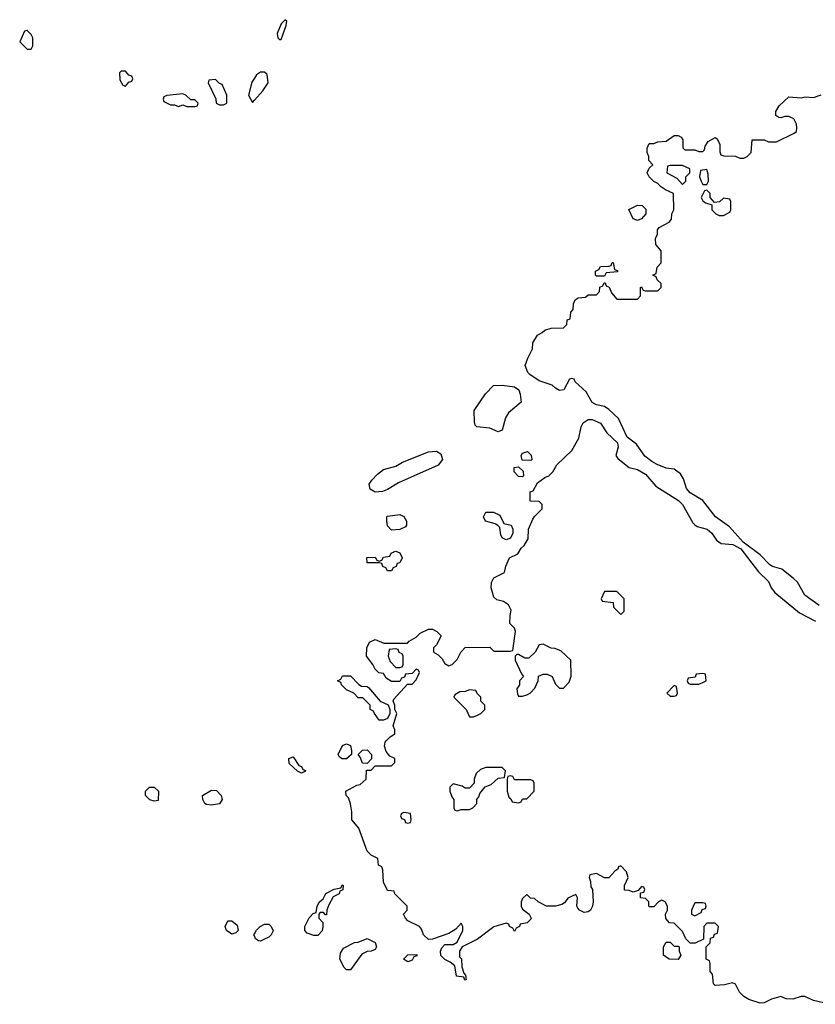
# Model space of a CAD drawing. Header units: inches. Extents: x 2380053 to 2584298, y 380219 to 546618.
# Tile 771 of 788: x 2488854 to 2492739, y 503910 to 508718. Entities that reach past the tile are written whole.
import ezdxf

# ---------------------------------------------------------------- set-up
doc = ezdxf.new("R2010")
doc.units = ezdxf.units.IN
doc.header["$MEASUREMENT"] = 0
doc.layers.add('C4580', color=7, linetype='Continuous')
doc.layers.add('C4590', color=7, linetype='Continuous')

msp = doc.modelspace()

# ---------------------------------------------------------------- linework, layer by layer
at = {"layer": 'C4580', "color": 2}
for points, elevation in [([(2488890, 508666), (2488878, 508662), (2488854, 508610), (2488890, 508574), (2488910, 508574), (2488918, 508590), (2488918, 508630), (2488910, 508646)], 54), ([(2489370, 508466), (2489350, 508466), (2489342, 508458), (2489343.6, 508423.6), (2489358, 508398), (2489370, 508394), (2489387.3, 508412.7), (2489402, 508418), (2489406, 508430), (2489402, 508442), (2489387.3, 508447.3)], 54), ([(2489810, 508426), (2489778, 508422), (2489774, 508410), (2489811.6, 508331.6), (2489814, 508310), (2489830, 508302), (2489850, 508302), (2489866, 508310), (2489866, 508350), (2489842, 508402), (2489830, 508406)], 54), ([(2489650, 508355.3), (2489572.7, 508347.3), (2489558, 508342), (2489554, 508330), (2489558, 508318), (2489590, 508302), (2489610, 508302), (2489630, 508294), (2489650, 508302), (2489670, 508294), (2489710, 508294), (2489722, 508298), (2489726, 508310), (2489710, 508326), (2489690, 508326), (2489666, 508350)], 54), ([(2489510, 504902), (2489490, 504908.7), (2489468.7, 504930), (2489468.7, 504950), (2489488, 504970), (2489511, 504971), (2489531.3, 504951.3), (2489530, 504906)], 50), ([(2489790, 504882), (2489765.6, 504885.6), (2489758, 504890), (2489748, 504910), (2489746, 504930), (2489790, 504956), (2489814.4, 504954.4), (2489838, 504930), (2489842, 504910), (2489830, 504888.7)], 50), ([(2489890, 504253.2), (2489864.5, 504270), (2489858, 504290), (2489870, 504318), (2489890, 504318), (2489916.3, 504296.3), (2489921, 504270), (2489910, 504259)], 50)]:
    msp.add_lwpolyline(points, close=True, dxfattribs=dict(at, elevation=elevation))
for points, elevation in [([(2490000, 508432.5), (2489987.5, 508412.5), (2489971.3, 508350), (2489990, 508314), (2490000, 508324.8)], 54), ([(2490000, 504245), (2489998, 504250), (2490000, 504253.7)], 50)]:
    msp.add_lwpolyline(points, dxfattribs=dict(at, elevation=elevation))
at = {"layer": 'C4590', "color": 2}
for points, elevation in [([(2490150, 508718), (2490130, 508698), (2490112, 508650), (2490114, 508630), (2490122, 508622), (2490130, 508622), (2490155.3, 508690), (2490158, 508710)], 54), ([(2492090, 508006), (2492030, 508006), (2492018, 508002), (2492014, 507970), (2492063.6, 507943.6), (2492090, 507914), (2492106, 507930), (2492106, 507950), (2492126, 507970), (2492126, 507990)], 50), ([(2492210, 507986), (2492178, 507982), (2492174, 507950), (2492182, 507930), (2492190, 507914), (2492210, 507914), (2492218, 507930), (2492216.4, 507963.6)], 50), ([(2492210, 507886), (2492198, 507882), (2492182, 507850), (2492190, 507834), (2492203.6, 507823.6), (2492234, 507814), (2492234, 507790), (2492254, 507770), (2492270, 507762), (2492290, 507762), (2492322, 507778), (2492326, 507790), (2492326, 507830), (2492322, 507842), (2492290, 507846), (2492271.6, 507828.4), (2492246, 507826), (2492226, 507850), (2492226, 507870)], 50), ([(2491870, 507738), (2491850, 507746), (2491829.1, 507790.9), (2491870, 507812), (2491894, 507810), (2491912, 507792), (2491912, 507770), (2491890, 507746)], 50), ([(2491670, 507466), (2491666, 507470), (2491666, 507490), (2491682, 507498), (2491690, 507512), (2491730, 507514), (2491742, 507518), (2491747.3, 507532.7), (2491752.7, 507532.7), (2491758, 507498), (2491772.7, 507492.7), (2491772.7, 507487.3), (2491718, 507482), (2491710, 507466)], 50), ([(2491190, 506705.6), (2491150, 506722.9), (2491086, 506730), (2491078, 506738), (2491074.6, 506754.6), (2491074, 506810), (2491129, 506891), (2491168.4, 506931.6), (2491210, 506934), (2491270, 506926), (2491291.3, 506910), (2491298, 506890), (2491302, 506850), (2491241.4, 506798.6), (2491226, 506774), (2491210, 506714)], 50), ([(2490590, 506411.6), (2490565.4, 506425.4), (2490560.9, 506450), (2490573.2, 506470), (2490601.2, 506498.8), (2490630, 506521), (2490690, 506538), (2490722.7, 506557.3), (2490850, 506607.3), (2490890, 506610.8), (2490910, 506598.8), (2490918, 506570), (2490897, 506543), (2490703.4, 506456.6), (2490650, 506424.5), (2490625.5, 506414.5)], 50), ([(2491350, 506566), (2491307.3, 506567.3), (2491302, 506590), (2491310, 506602), (2491334, 506610), (2491351.1, 506591.1), (2491354, 506570)], 50), ([(2491310, 506486), (2491290, 506488), (2491268, 506510), (2491268.9, 506531.1), (2491290, 506534), (2491312.7, 506512.7), (2491314, 506490)], 50), ([(2490670, 506226), (2490650, 506246), (2490646, 506270), (2490646, 506290), (2490650, 506294), (2490710, 506302), (2490730, 506292), (2490742, 506270), (2490742, 506250), (2490738, 506242), (2490710, 506228)], 50), ([(2491230, 506178), (2491210, 506188), (2491203.1, 506203.1), (2491198, 506238), (2491188.4, 506248.4), (2491176.4, 506256.4), (2491128.9, 506268.9), (2491118, 506290), (2491130, 506314), (2491167.3, 506312.7), (2491198, 506298), (2491218, 506258), (2491254, 506250), (2491262, 506230), (2491262, 506210), (2491250, 506186)], 50), ([(2490650, 506026), (2490642, 506042), (2490627.3, 506047.3), (2490622, 506062), (2490610, 506066), (2490550, 506066), (2490548.4, 506091.6), (2490590, 506094), (2490598, 506078), (2490610, 506074), (2490622, 506078), (2490630, 506094), (2490662, 506098), (2490667.3, 506112.7), (2490680.4, 506119.6), (2490690, 506122), (2490710, 506114), (2490722, 506090), (2490710, 506066), (2490698, 506062), (2490692.7, 506047.3), (2490678, 506042), (2490670, 506026)], 50), ([(2491770, 505926), (2491710, 505926), (2491694, 505890), (2491698, 505878), (2491752.7, 505872.7), (2491754, 505850), (2491790, 505814), (2491806, 505830), (2491806, 505890)], 50), ([(2491410, 505668), (2491390, 505666), (2491371.1, 505628.9), (2491339.6, 505600.4), (2491320.4, 505600.4), (2491290, 505618), (2491282, 505618), (2491274, 505610), (2491274, 505590), (2491303.6, 505523.6), (2491314, 505510), (2491294, 505490), (2491294, 505470), (2491282, 505450), (2491285.4, 505425.4), (2491290, 505414), (2491310, 505414), (2491330, 505422), (2491346, 505430), (2491370, 505454), (2491386, 505490), (2491387.3, 505512.7), (2491410, 505522), (2491430, 505522), (2491454, 505510), (2491470, 505474), (2491490, 505454), (2491510, 505454), (2491536.4, 505483.6), (2491547.3, 505512.7), (2491546, 505590), (2491496.4, 505636.4), (2491467.3, 505647.3), (2491448.4, 505648.4)], 50), ([(2490690, 505646), (2490658, 505642), (2490654, 505610), (2490663.6, 505583.6), (2490690, 505554), (2490710, 505554), (2490722, 505558), (2490726, 505570), (2490726, 505610), (2490722, 505622), (2490707.3, 505627.3), (2490702, 505642)], 50), ([(2490610, 505298), (2490586, 505330), (2490582, 505342), (2490566, 505350), (2490566, 505370), (2490530, 505406), (2490507.3, 505407.3), (2490486, 505430), (2490450, 505446), (2490426, 505470), (2490422, 505482), (2490406, 505490), (2490422, 505498), (2490430, 505514), (2490470, 505514), (2490510, 505472), (2490523.6, 505463.6), (2490550, 505462), (2490556.9, 505456.9), (2490614, 505390), (2490652.7, 505372.7), (2490662, 505350), (2490662, 505330), (2490650, 505306), (2490630, 505298)], 50), ([(2492190, 505526), (2492158, 505522), (2492152.7, 505507.3), (2492118, 505502), (2492114, 505490), (2492118, 505478), (2492130, 505474), (2492170, 505474), (2492190, 505482), (2492206, 505490), (2492202, 505522)], 50), ([(2492050, 505466), (2492014, 505430), (2492030, 505414), (2492050, 505414), (2492062, 505418), (2492066, 505430), (2492062, 505462)], 50), ([(2491050, 505446), (2491030, 505438), (2491003.6, 505436.4), (2490978, 505422), (2490974, 505410), (2491034, 505350), (2491050, 505314), (2491070, 505314), (2491090, 505322), (2491106, 505330), (2491126, 505350), (2491126, 505370), (2491106, 505390), (2491106, 505410), (2491087.3, 505427.3), (2491082, 505442)], 50), ([(2490450, 505108), (2490428.4, 505108.4), (2490416.4, 505116.4), (2490408.7, 505130), (2490430, 505174), (2490450, 505182), (2490470, 505174), (2490474, 505150), (2490474, 505130)], 50), ([(2490550, 505086), (2490527.3, 505087.3), (2490516.4, 505116.4), (2490506, 505130), (2490528.4, 505151.6), (2490550, 505152), (2490572, 505130), (2490572, 505108)], 50), ([(2490230, 505038), (2490210, 505048), (2490170, 505086), (2490168, 505110), (2490190, 505118), (2490216.9, 505076.9), (2490230, 505071), (2490236.9, 505056.9), (2490250, 505051), (2490250, 505048)], 50), ([(2491210, 505066), (2491130, 505066), (2491103.6, 505056.4), (2491083.6, 505036.4), (2491074, 505010), (2491074, 504990), (2491050, 504966), (2491030, 504966), (2491014.6, 504974.6), (2490970, 504986), (2490954, 504970), (2490954, 504950), (2490963.6, 504923.6), (2490974, 504910), (2490974, 504870), (2490978, 504858), (2490990, 504854), (2491010, 504862), (2491050, 504862), (2491066, 504870), (2491086, 504890), (2491086, 504910), (2491096.4, 504923.6), (2491100.4, 504939.6), (2491127.3, 504972.7), (2491156.4, 504983.6), (2491190, 505014), (2491222, 505018), (2491226, 505050)], 50), ([(2491250, 505026), (2491238, 505022), (2491234, 505010), (2491234, 504950), (2491242, 504922), (2491252.7, 504912.7), (2491258, 504898), (2491290, 504894), (2491302, 504898), (2491310, 504914), (2491330, 504914), (2491366, 504950), (2491366, 504990), (2491362, 505002), (2491350, 505006), (2491270, 505006), (2491262, 505022)], 50), ([(2490730, 504846), (2490718, 504842), (2490714, 504830), (2490718, 504818), (2490732.7, 504812.7), (2490738, 504798), (2490750, 504794), (2490762, 504798), (2490766, 504810), (2490762, 504842)], 50), ([(2490347.3, 504347.3), (2490338, 504358), (2490322, 504358), (2490314, 504350), (2490314, 504330), (2490334, 504310), (2490334, 504290), (2490331.6, 504268.4), (2490310, 504246), (2490290, 504246), (2490258, 504258), (2490246, 504270), (2490246, 504290), (2490267.3, 504332.7), (2490287.3, 504352.7), (2490302, 504358), (2490306, 504390), (2490318, 504410), (2490335.3, 504424.7), (2490348.9, 504451.1), (2490390, 504472), (2490422, 504478), (2490430, 504494), (2490434, 504490), (2490431.6, 504468.4), (2490418, 504462), (2490414, 504450), (2490384.7, 504435.3), (2490363.6, 504396.4), (2490354, 504370), (2490352.7, 504347.3)], 50), ([(2492190, 504406), (2492150, 504406), (2492134, 504370), (2492134, 504350), (2492150, 504342), (2492182, 504358), (2492187.3, 504372.7), (2492202, 504378), (2492206, 504390), (2492202, 504402)], 50), ([(2490450, 504078), (2490438, 504090), (2490418, 504130), (2490420.4, 504159.6), (2490435.3, 504184.7), (2490488.4, 504211.6), (2490507.3, 504212.7), (2490550, 504232), (2490590, 504211.3), (2490596, 504190), (2490590, 504178), (2490570, 504168.7), (2490550, 504168), (2490524.7, 504155.3), (2490470, 504078)], 50), ([(2492050, 504194), (2492070, 504194), (2492074, 504190), (2492074, 504170), (2492082, 504150), (2492070, 504128), (2492026, 504130), (2491998, 504150), (2491998, 504190), (2492010, 504214), (2492030, 504214)], 50), ([(2490750, 504118), (2490728.7, 504130), (2490750, 504152), (2490792.7, 504152.7), (2490792.7, 504147.3), (2490778, 504142), (2490770, 504126)], 50)]:
    msp.add_lwpolyline(points, close=True, dxfattribs=dict(at, elevation=elevation))
for points, elevation in [([(2490000, 508324.8), (2490042, 508370), (2490068, 508410), (2490062, 508450), (2490050, 508462), (2490030, 508462), (2490010, 508448.7), (2490000, 508432.5)], 54), ([(2492758, 505858), (2492688.4, 505908.5), (2492651.5, 505971.5), (2492631.5, 505991.5), (2492574.9, 506034.9), (2492530, 506047.6), (2492516.6, 506056.6), (2492470, 506105.6), (2492387.5, 506167.5), (2492320.8, 506240.8), (2492252.3, 506290), (2492190, 506369.4), (2492128.2, 506408.2), (2492110, 506429.3), (2492095.5, 506475.5), (2492080.9, 506500.9), (2492050, 506522.7), (2492010, 506527.6), (2491966.6, 506546.6), (2491940.3, 506560.3), (2491906.5, 506586.5), (2491865.7, 506645.7), (2491819.7, 506679.7), (2491777.2, 506770), (2491730, 506815.3), (2491709.3, 506829.3), (2491670, 506837.2), (2491650, 506849.4), (2491620.2, 506900.2), (2491566, 506950), (2491562, 506962), (2491550, 506966), (2491538, 506962), (2491511.3, 506910), (2491490, 506908), (2491470, 506918), (2491453.6, 506933.6), (2491390, 506955.3), (2491344.7, 506984.7), (2491334.6, 506994.6), (2491322, 507030), (2491334.6, 507065.4), (2491358, 507110), (2491360.4, 507139.6), (2491382, 507178), (2491406, 507190), (2491418, 507202), (2491448.4, 507211.6), (2491510, 507214), (2491526, 507230), (2491527.3, 507252.7), (2491542, 507258), (2491546, 507290), (2491556.4, 507303.6), (2491558, 507330), (2491566, 507350), (2491580.4, 507359.6), (2491616.4, 507363.6), (2491630, 507374), (2491670, 507374), (2491686, 507390), (2491687.3, 507412.7), (2491702, 507418), (2491707.3, 507432.7), (2491712.7, 507432.7), (2491718, 507418), (2491732.7, 507412.7), (2491743.6, 507383.6), (2491770, 507354), (2491870, 507354), (2491886, 507370), (2491886, 507410), (2491890, 507414), (2491898, 507398), (2491910, 507394), (2491970, 507394), (2491986, 507410), (2491986, 507430), (2491967.3, 507447.3), (2491962, 507462), (2491946, 507470), (2491962, 507478), (2491966, 507510), (2491986, 507530), (2491986, 507590), (2491960.4, 507620.4), (2491958, 507650), (2491968, 507670), (2491968.4, 507691.6), (2491976.4, 507703.6), (2492026, 507730), (2492036.4, 507743.6), (2492038, 507770), (2492048, 507790), (2492046, 507870), (2492007.3, 507887.3), (2491983.1, 507903.1), (2491970, 507918), (2491950, 507928), (2491928, 507950), (2491918, 507970), (2491927.3, 507992.7), (2491946, 508010), (2491926, 508030), (2491926, 508050), (2491918, 508070), (2491918, 508090), (2491927.3, 508112.7), (2491950, 508114), (2491970, 508122), (2492010, 508124.7), (2492050, 508152), (2492070, 508152), (2492083.6, 508143.6), (2492091.6, 508131.6), (2492092.7, 508092.7), (2492102, 508082), (2492150, 508082), (2492170, 508074), (2492190, 508074), (2492198, 508082), (2492200.4, 508099.6), (2492216.4, 508123.6), (2492250, 508142), (2492258, 508138), (2492272, 508110), (2492272.7, 508072.7), (2492278, 508058), (2492292.7, 508052.7), (2492350, 508052), (2492370, 508042), (2492390, 508042), (2492406, 508050), (2492426, 508070), (2492430, 508132), (2492490, 508132), (2492510, 508122), (2492550, 508122), (2492636.4, 508163.6), (2492647.3, 508172.7), (2492648, 508190), (2492647.3, 508207.3), (2492634.6, 508234.6), (2492610, 508246), (2492590, 508246), (2492570, 508238), (2492560.4, 508240.4), (2492546, 508250), (2492546, 508270), (2492563.1, 508296.9), (2492610, 508342), (2492670, 508336), (2492690, 508341), (2492730, 508338), (2492768.4, 508351.6)], 50), ([(2492806, 503910), (2492730, 503929), (2492688.4, 503948.4), (2492670, 503948.7), (2492630, 503935.3), (2492596.4, 503936.4), (2492570, 503948), (2492525.4, 503934.6), (2492490, 503918), (2492470, 503915.3), (2492413.6, 503933.6), (2492390, 503948.7), (2492369.4, 503969.4), (2492350, 504008), (2492335.3, 504015.3), (2492295.3, 504004.7), (2492250, 504002), (2492242, 504010), (2492236.4, 504056.4), (2492226, 504070), (2492226, 504110), (2492222, 504122), (2492206, 504130), (2492206, 504190), (2492226, 504210), (2492227.3, 504232.7), (2492242, 504238), (2492247.3, 504252.7), (2492262, 504258), (2492266, 504290), (2492250, 504306), (2492210, 504306), (2492194, 504290), (2492192.7, 504227.3), (2492151.6, 504208.4), (2492128.4, 504208.4), (2492106, 504230), (2492090, 504266), (2492050, 504306), (2492027.3, 504307.3), (2492008.4, 504328.4), (2492008, 504350), (2492018, 504370), (2492018, 504390), (2492006, 504410), (2491990, 504418), (2491974, 504410), (2491950, 504386), (2491930, 504386), (2491926, 504390), (2491926, 504410), (2491910, 504426), (2491886, 504430), (2491886, 504454), (2491902, 504458), (2491906, 504470), (2491902, 504482), (2491890, 504486), (2491874, 504466), (2491850, 504458), (2491830, 504466), (2491807.3, 504467.3), (2491808, 504490), (2491826, 504530), (2491816.4, 504556.4), (2491790, 504586), (2491778, 504582), (2491774, 504570), (2491759.6, 504560.4), (2491730, 504528), (2491710, 504528), (2491670, 504548), (2491638, 504542), (2491634, 504530), (2491642, 504510), (2491643.6, 504483.6), (2491651.3, 504470), (2491654, 504410), (2491651.3, 504388.7), (2491642, 504370), (2491630, 504362), (2491610, 504358), (2491588, 504370), (2491580.2, 504380.2), (2491575.3, 504390), (2491578, 504430), (2491570, 504446), (2491530, 504428), (2491514.4, 504405.6), (2491502, 504398), (2491470.9, 504389.1), (2491450, 504388.7), (2491426, 504390), (2491386, 504410), (2491367.3, 504427.3), (2491348.4, 504428.4), (2491330, 504446), (2491310, 504426), (2491302, 504410), (2491302, 504390), (2491310, 504374), (2491342, 504350), (2491352, 504330), (2491350, 504326), (2491331.6, 504308.4), (2491298, 504302), (2491294, 504290), (2491278, 504282), (2491270, 504266), (2491262, 504282), (2491246, 504290), (2491242, 504302), (2491230, 504306), (2491170, 504288.7), (2491090, 504228), (2491014, 504190), (2491002, 504170), (2491002, 504142), (2491011.6, 504131.6), (2491012.7, 504092.7), (2491022, 504062), (2491031.6, 504051.6), (2491034, 504030), (2491027.3, 504027.3), (2491022, 504042), (2490987.3, 504047.3), (2490978, 504098), (2490956.4, 504116.4), (2490930, 504128), (2490910, 504148), (2490908.7, 504170), (2490914.6, 504185.4), (2490930, 504202), (2490970, 504202), (2490990, 504214), (2491018, 504270), (2491018, 504290), (2491010, 504306), (2490983.6, 504276.4), (2490950, 504255.3), (2490870, 504228), (2490850, 504226), (2490826, 504250), (2490816.4, 504276.4), (2490806, 504290), (2490750, 504318), (2490738, 504330), (2490728, 504350), (2490746, 504370), (2490746, 504390), (2490686, 504450), (2490682, 504462), (2490650, 504466), (2490630, 504506), (2490627.3, 504567.3), (2490622, 504582), (2490606, 504590), (2490602, 504622), (2490570, 504638), (2490550, 504658), (2490509.4, 504769.4), (2490475.3, 504810), (2490475.3, 504850), (2490469, 504889), (2490459, 504919), (2490448, 504930), (2490446, 504950), (2490500.4, 504979.6), (2490516.4, 504983.6), (2490546, 505010), (2490547.3, 505052.7), (2490570, 505054), (2490590, 505074), (2490670, 505074), (2490686, 505090), (2490686, 505110), (2490662, 505122), (2490644, 505144), (2490635.3, 505170), (2490638, 505190), (2490643.1, 505196.9), (2490663.1, 505216.9), (2490686, 505230), (2490686, 505250), (2490678, 505270), (2490695.3, 505330), (2490686, 505350), (2490686, 505370), (2490678, 505390), (2490680.4, 505399.6), (2490747.3, 505472.7), (2490770, 505474), (2490790, 505494), (2490806, 505530), (2490802, 505542), (2490790, 505546), (2490770, 505526), (2490738, 505522), (2490732.7, 505507.3), (2490718, 505502), (2490710, 505486), (2490670, 505486), (2490643.1, 505503.1), (2490630, 505526), (2490608.4, 505528.4), (2490590, 505546), (2490578, 505570), (2490548, 505610), (2490548.7, 505651.3), (2490562, 505678), (2490590, 505692), (2490632.7, 505672.7), (2490747.3, 505672.7), (2490756.4, 505683.6), (2490790, 505702), (2490810, 505722), (2490850, 505742), (2490870, 505742), (2490890.9, 505730.9), (2490911.3, 505710), (2490890, 505666), (2490874, 505650), (2490874, 505630), (2490896.9, 505616.9), (2490916.9, 505596.9), (2490930, 505574), (2490950, 505562), (2490966, 505570), (2490990, 505594), (2491008, 505630), (2491030, 505652), (2491150, 505654), (2491170, 505634), (2491250, 505634), (2491262, 505638), (2491275.3, 505730), (2491270, 505746), (2491248, 505770), (2491248.4, 505808.4), (2491254.6, 505834.6), (2491240.4, 505860.4), (2491216.4, 505876.4), (2491184.7, 505884.7), (2491170, 505898), (2491156.4, 505943.6), (2491158, 505970), (2491170, 505992), (2491222, 506018), (2491228, 506050), (2491246, 506090), (2491286, 506110), (2491303.1, 506136.9), (2491318, 506150), (2491336.4, 506183.6), (2491338, 506230), (2491360.4, 506279.6), (2491367.3, 506292.7), (2491406, 506330), (2491406, 506350), (2491390, 506366), (2491347.3, 506367.3), (2491347.3, 506412.7), (2491362, 506418), (2491383.1, 506456.9), (2491418, 506482), (2491438, 506490), (2491458, 506510), (2491476.4, 506543.6), (2491550, 506614), (2491584.7, 506675.3), (2491596, 506730), (2491605.2, 506750), (2491630, 506765.5), (2491650, 506766.4), (2491690, 506748), (2491720.9, 506700.9), (2491772.3, 506652.3), (2491776.3, 506630), (2491764.7, 506590), (2491775.3, 506575.3), (2491830, 506531.3), (2491870, 506521), (2491910, 506498.8), (2491959.9, 506439.9), (2492070.3, 506370.3), (2492090.6, 506350), (2492140.7, 506260.7), (2492150.7, 506250.7), (2492162.8, 506242.8), (2492210.3, 506230.3), (2492234, 506210), (2492256.8, 506176.8), (2492279.8, 506159.8), (2492336, 506156), (2492374.9, 506134.9), (2492461.1, 506021.1), (2492510, 505974.8), (2492523.8, 505943.8), (2492541.6, 505921.6), (2492661.7, 505821.7), (2492740.3, 505780.3)], 50), ([(2490000, 504253.7), (2490010, 504272), (2490028, 504290), (2490050, 504302), (2490070, 504302), (2490082, 504290), (2490091.1, 504268.9), (2490082, 504250), (2490070, 504238), (2490050, 504228), (2490030, 504218), (2490020.4, 504220.4), (2490006, 504230), (2490000, 504245)], 50)]:
    msp.add_lwpolyline(points, dxfattribs=dict(at, elevation=elevation))

doc.saveas('drawing.dxf')
